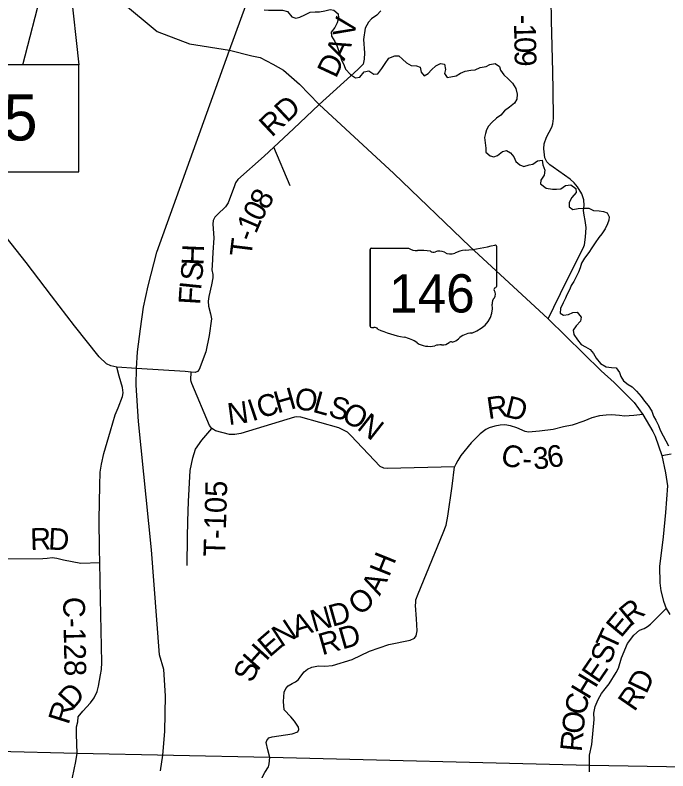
# Model space of a CAD drawing. Extents: x -22 to 431, y -18 to 160.
# Drawn here: x -7.263 to -5.559, y 17.042 to 19.014 of the extents above; entities that cross this region are included whole.
import ezdxf

# ---------------------------------------------------------------- set-up
doc = ezdxf.new("R2010")
doc.units = 0
for name, color, linetype in [('GM_X_Adjacent_County_Text', 7, 'Continuous'), ('GM_X_Airport_Location_Class_2', 7, 'Continuous'), ('GM_X_City_Street', 7, 'Continuous'), ('GM_X_City_Street_Text', 7, 'Continuous'), ('GM_X_Major_River_Text', 7, 'Continuous'), ('GM_X_Minor_Lake', 7, 'Continuous'), ('GM_X_Minor_River', 7, 'Continuous'), ('GM_X_Minor_River_Text', 7, 'Continuous'), ('GM_X_Rail_Line', 7, 'Continuous'), ('GM_X_Section', 7, 'Continuous')]:
    doc.layers.add(name, color=color, linetype=linetype)

msp = doc.modelspace()

# ---------------------------------------------------------------- linework, layer by layer
at = {"layer": 'GM_X_Adjacent_County_Text'}
for points in [[(-6.3084, 19.0252), (-6.3184, 19.0136), (-6.3322, 19.0039), (-6.34, 18.9954), (-6.3493, 18.9804), (-6.3529, 18.9508), (-6.3508, 18.9152), (-6.3516, 18.8992), (-6.3541, 18.8863), (-6.3682, 18.8724), (-6.4687, 18.7804)], [(-6.8014, 18.0527), (-6.8014, 18.0528), (-6.8034, 18.0575), (-6.8042, 18.0624), (-6.8028, 18.0825), (-6.8187, 18.0839), (-6.946, 18.0918), (-6.9968, 18.095), (-7.0127, 18.099), (-7.0241, 18.1043), (-7.0435, 18.1223), (-7.1077, 18.2034), (-7.1677, 18.281), (-7.2342, 18.3681), (-7.3129, 18.468), (-7.3331, 18.4955), (-7.3434, 18.5091), (-7.3572, 18.5283), (-7.3786, 18.5543), (-7.4147, 18.5914)], [(-7.1017, 17.0824), (-7.1011, 17.087), (-7.1029, 17.1377), (-7.1026, 17.157), (-7.0993, 17.17), (-7.0979, 17.1831), (-7.0862, 17.1973), (-7.0659, 17.2191), (-7.0566, 17.2324), (-7.0487, 17.2484), (-7.045, 17.2625), (-7.0396, 17.2921), (-7.037, 17.3061), (-7.036, 17.3247), (-7.0402, 17.4912), (-7.0413, 17.5857), (-7.0423, 17.6202), (-7.0432, 17.6975), (-7.0419, 17.7867), (-7.0407, 17.8216), (-7.0374, 17.8421), (-7.0308, 17.8698), (-7.0134, 17.9287), (-7.0016, 17.9709), (-6.9937, 17.9892), (-6.9822, 18.0189), (-6.9804, 18.0284), (-6.9824, 18.042), (-6.9909, 18.0715), (-6.9968, 18.095)], [(-5.6243, 17.972), (-5.6476, 17.969), (-5.6718, 17.9677), (-5.6855, 17.9687), (-5.7056, 17.9709), (-5.72, 17.9704), (-5.7374, 17.968), (-5.757, 17.9629), (-5.7782, 17.9547), (-5.8084, 17.9443), (-5.831, 17.9395), (-5.8586, 17.9325), (-5.8942, 17.928), (-5.9222, 17.9259), (-5.9317, 17.9274), (-5.9533, 17.9367), (-5.97, 17.9419), (-5.9844, 17.9444), (-5.9965, 17.9439), (-6.0105, 17.9415), (-6.0249, 17.9373), (-6.0343, 17.9323), (-6.0486, 17.9215), (-6.0719, 17.8978), (-6.0993, 17.8646), (-6.1072, 17.8517), (-6.1124, 17.8421), (-6.1154, 17.8349), (-6.2907, 17.8309), (-6.3002, 17.8319), (-6.3097, 17.836), (-6.3867, 17.9166), (-6.3955, 17.9253), (-6.4035, 17.9301), (-6.4175, 17.9368), (-6.5169, 17.9645), (-6.5271, 17.9659), (-6.5332, 17.9651), (-6.6737, 17.9223), (-6.6896, 17.9192), (-6.7032, 17.9194), (-6.74, 17.9294), (-6.745, 17.9324), (-6.7496, 17.935), (-6.7557, 17.9433), (-6.8014, 18.0527)], [(-5.7633, 17.039), (-5.7634, 17.0396), (-5.7636, 17.0556), (-5.7632, 17.0829), (-5.7575, 17.1101), (-5.7513, 17.176), (-5.7521, 17.1924), (-5.7487, 17.2098), (-5.7411, 17.228), (-5.7324, 17.2432), (-5.7226, 17.2557), (-5.712, 17.2687), (-5.6942, 17.2983), (-5.6874, 17.31), (-5.6799, 17.337), (-5.6644, 17.3745), (-5.6474, 17.3958), (-5.633, 17.4087), (-5.6209, 17.4133), (-5.6122, 17.4182), (-5.6042, 17.4243), (-5.5857, 17.4425), (-5.563, 17.4653)], [(-7.2835, 16.6395), (-7.2834, 16.6398), (-7.2734, 16.678), (-7.2735, 16.6875), (-7.2766, 16.6996), (-7.2786, 16.7159), (-7.2779, 16.7311), (-7.2754, 16.7493), (-7.2743, 16.7584), (-7.2714, 16.7668), (-7.2654, 16.7756), (-7.256, 16.7847), (-7.2473, 16.7958), (-7.2162, 16.842), (-7.1848, 16.8908), (-7.1627, 16.9258), (-7.1421, 16.9579), (-7.1361, 16.9716), (-7.1187, 17.0042), (-7.1129, 17.0248), (-7.1039, 17.0659), (-7.1017, 17.0824)]]:
    msp.add_lwpolyline(points, dxfattribs=at)
at = {"layer": 'GM_X_Airport_Location_Class_2'}
for p, q in [((-6.3326, 18.4057), (-6.2361, 18.4057)), ((-6.0063, 18.4107), (-6.0063, 18.306)), ((-6.3359, 18.4023), (-6.3359, 18.2021)), ((-6.3359, 18.2021), (-6.3359, 18.4023)), ((-6.3359, 18.2021), (-6.3359, 18.4023)), ((-6.0063, 18.306), (-6.0063, 18.306))]:
    msp.add_line(p, q, dxfattribs=at)
for centre, major_axis, start_param, end_param in [((-6.3321, 18.4027), (0.00382, 0), 1.712693, 3.28349), ((-6.2131, 18.4289), (0.037, 0), 4.042523, 4.731795), ((-6.1237, 18.6785), (0.3495, 0), 4.814394, 5.042369), ((-6.0099, 18.4111), (0.00367, 0), 6.141152, 7.989035), ((-6.2008, 18.2934), (0.133, 0), 1.404758, 1.657858), ((-6.1706, 18.4037), (0.0107, 0), 3.836095, 5.185415), ((-6.155, 18.3806), (0.0222, 0), 0.950623, 2.079405), ((-6.1263, 18.4123), (0.0267, 0), 4.081561, 5.145723), ((-6.0791, 18.3446), (0.0703, 0), 1.699011, 2.107814), ((-6.0102, 18.3056), (0.00393, 0), 5.05454, 6.418171), ((-6.0071, 18.2983), (0.00568, 0), 1.883978, 3.671073), ((-6.0432, 18.2851), (0.0341, 0), 5.934695, 6.695948), ((-5.9931, 18.2622), (0.0248, 0), 2.387724, 3.262537), ((-6.1041, 18.2489), (0.0874, 0), 5.101752, 6.440018), ((-6.332, 18.2017), (0.00385, 0), 3.00124, 4.508301), ((-6.3315, 18.2222), (0.0294, 0), 4.665946, 4.897461), ((-6.3254, 18.1906), (0.0106, 0), 0.519207, 1.627899), ((-6.1916, 18.3704), (0.2524, 0), 4.195997, 4.488961), ((-6.2669, 18.1122), (0.079, 0), 0.823519, 1.323587), ((-6.1279, 18.1827), (0.0282, 0), 4.937069, 5.64225), ((-6.0672, 18.146), (0.0479, 0), 1.647645, 2.488434), ((-6.1815, 18.1896), (0.0501, 0), 4.026481, 4.996735), ((-6.1525, 18.1204), (0.0412, 0), 1.495662, 1.94098), ((-6.1488, 18.1746), (0.0267, 0), 4.691044, 5.507374), ((-6.1247, 18.1552), (0.00752, 0), 1.147584, 2.315152)]:
    msp.add_ellipse(centre, major_axis=major_axis, ratio=0.8, start_param=start_param, end_param=end_param, dxfattribs=at)
at = {"layer": 'GM_X_Major_River_Text'}
for p, q in [((-7.1011, 17.087), (-8.5332, 17.1237)), ((-6.5979, 17.0765), (-7.1011, 17.087)), ((-5.7636, 17.0556), (-6.5979, 17.0765)), ((-4.8708, 17.0405), (-5.7636, 17.0556))]:
    msp.add_line(p, q, dxfattribs=at)
at = {"layer": 'GM_X_Minor_Lake'}
for points in [[(-7.2429, 18.8846), (-7.1395, 19.2819), (-7.096, 18.8846)], [(-8.346, 18.6046), (-7.096, 18.6046), (-7.096, 18.8846), (-8.346, 18.8846)]]:
    msp.add_lwpolyline(points, close=True, dxfattribs=at)
at = {"layer": 'GM_X_Minor_River'}
for points in [[(-6.6124, 19.0277), (-6.6015, 19.027), (-6.5753, 19.0271), (-6.5651, 19.0267), (-6.5518, 19.0234), (-6.5404, 19.0097), (-6.5298, 19.006), (-6.5192, 19.0083), (-6.5064, 19.0152), (-6.4924, 19.0213), (-6.4791, 19.0225), (-6.4682, 19.0225), (-6.4545, 19.0248), (-6.4405, 19.0283), (-6.4307, 19.0272), (-6.4193, 19.0177), (-6.4185, 19.0068), (-6.4219, 18.9942), (-6.4283, 18.9813)], [(-6.4283, 18.9813), (-6.4377, 18.9699), (-6.4369, 18.9593), (-6.4282, 18.9453), (-6.4217, 18.9321), (-6.4186, 18.9215), (-6.4148, 18.9097), (-6.4106, 18.8976), (-6.4041, 18.8825), (-6.4007, 18.8726), (-6.387, 18.859), (-6.3745, 18.85), (-6.3632, 18.8519), (-6.3518, 18.8656), (-6.339, 18.8687), (-6.3265, 18.86), (-6.3159, 18.8612), (-6.3057, 18.8749), (-6.2966, 18.8881), (-6.2872, 18.9018), (-6.2713, 18.9079), (-6.2615, 18.9076), (-6.2516, 18.8989), (-6.241, 18.8891), (-6.2285, 18.8823), (-6.2152, 18.882), (-6.2053, 18.8786), (-6.203, 18.8653), (-6.1951, 18.8555), (-6.1841, 18.8616), (-6.1762, 18.8711), (-6.1648, 18.8814), (-6.1524, 18.8879), (-6.1421, 18.8856), (-6.1391, 18.8724), (-6.1417, 18.8614), (-6.1348, 18.8516), (-6.125, 18.8531), (-6.1114, 18.8554), (-6.0997, 18.8627), (-6.0876, 18.8676), (-6.0732, 18.8703), (-6.0618, 18.8711), (-6.0486, 18.8772), (-6.0331, 18.8803), (-6.0232, 18.8849), (-6.01, 18.888), (-5.9986, 18.8801), (-5.9956, 18.8702), (-5.9872, 18.8585), (-5.9758, 18.8476), (-5.9648, 18.8362), (-5.9553, 18.8226), (-5.9518, 18.8078), (-5.9533, 18.7949), (-5.959, 18.7839), (-5.9718, 18.7736), (-5.985, 18.7645), (-5.9952, 18.7527), (-6.0058, 18.7451), (-6.0186, 18.7341), (-6.0273, 18.7246), (-6.0322, 18.7143), (-6.0352, 18.7048), (-6.0371, 18.695), (-6.0355, 18.6809), (-6.0343, 18.6665), (-6.0336, 18.6567), (-6.0225, 18.6465), (-6.0131, 18.6439), (-6.0032, 18.6477), (-5.9904, 18.658), (-5.9798, 18.661), (-5.9699, 18.655), (-5.9612, 18.644), (-5.9555, 18.6323), (-5.9456, 18.6233), (-5.935, 18.6191), (-5.921, 18.6233), (-5.9112, 18.6253), (-5.8987, 18.634), (-5.8873, 18.6356), (-5.885, 18.6231), (-5.8804, 18.6098), (-5.8815, 18.5966), (-5.8902, 18.5836), (-5.8909, 18.5738), (-5.8765, 18.5628), (-5.8602, 18.5599), (-5.8496, 18.5595), (-5.8386, 18.5603), (-5.8258, 18.5695), (-5.8118, 18.5714), (-5.7993, 18.5616), (-5.7985, 18.5514), (-5.8094, 18.5381), (-5.8166, 18.5248), (-5.8162, 18.5141), (-5.8067, 18.5066), (-5.7931, 18.5093), (-5.7798, 18.5105)], [(-5.7798, 18.5105), (-5.7654, 18.5102), (-5.7529, 18.5045), (-5.7381, 18.5034), (-5.7272, 18.5012), (-5.7177, 18.4982), (-5.7123, 18.488), (-5.7127, 18.4785), (-5.7165, 18.469), (-5.7229, 18.4561), (-5.7311, 18.4428), (-5.7387, 18.4333), (-5.7489, 18.42), (-5.7575, 18.4067), (-5.7651, 18.3945), (-5.7764, 18.3797), (-5.7843, 18.3664), (-5.7877, 18.3543), (-5.7918, 18.3429), (-5.7978, 18.3307), (-5.8039, 18.319), (-5.811, 18.3083), (-5.8148, 18.2988), (-5.8227, 18.2844), (-5.8257, 18.2749), (-5.8321, 18.2628), (-5.8392, 18.2487), (-5.8403, 18.2358), (-5.8309, 18.2309), (-5.818, 18.2325), (-5.8066, 18.2375), (-5.7957, 18.2386), (-5.7854, 18.2254), (-5.7873, 18.2156), (-5.7986, 18.203), (-5.8061, 18.1916), (-5.8046, 18.1802), (-5.7943, 18.1662), (-5.7848, 18.1542), (-5.7742, 18.1481), (-5.7617, 18.1413), (-5.7533, 18.1311), (-5.7461, 18.1187), (-5.7343, 18.105), (-5.7195, 18.0964), (-5.7063, 18.0945), (-5.6934, 18.0931), (-5.6854, 18.081), (-5.6812, 18.0711), (-5.6747, 18.0598), (-5.6626, 18.0496), (-5.6523, 18.0439), (-5.6406, 18.0326), (-5.6288, 18.0186), (-5.6201, 18.0069), (-5.6102, 17.9948), (-5.6007, 17.98), (-5.5961, 17.9675), (-5.5904, 17.9573), (-5.5835, 17.9429), (-5.5786, 17.9312), (-5.5713, 17.9161), (-5.5641, 17.9032), (-5.5576, 17.89)]]:
    msp.add_lwpolyline(points, dxfattribs=at)
at = {"layer": 'GM_X_Minor_River_Text'}
for points in [[(-5.8712, 18.2212), (-5.8564, 18.2519), (-5.8213, 18.3231), (-5.7803, 18.4054), (-5.7763, 18.4146), (-5.7736, 18.4343), (-5.7722, 18.4598), (-5.7751, 18.4776), (-5.7776, 18.4919), (-5.7794, 18.5037), (-5.7777, 18.5173), (-5.778, 18.5321), (-5.7835, 18.5476), (-5.7944, 18.5656), (-5.8033, 18.576), (-5.8141, 18.5861), (-5.8582, 18.6168), (-5.867, 18.6235), (-5.8747, 18.6313), (-5.8798, 18.6418), (-5.8829, 18.6649), (-5.882, 18.6778), (-5.8755, 18.6954), (-5.8619, 18.7218), (-5.859, 18.7302), (-5.8577, 18.7446), (-5.8586, 18.8182), (-5.8595, 18.8663), (-5.8622, 18.9998), (-5.8631, 19.0567)], [(-6.4687, 18.7804), (-6.536, 18.7172), (-6.5874, 18.6693), (-6.6128, 18.6461), (-6.6814, 18.5849), (-6.6877, 18.5761), (-6.6913, 18.5661), (-6.7003, 18.5406), (-6.7068, 18.5241), (-6.7139, 18.5141), (-6.7347, 18.494), (-6.7418, 18.4863), (-6.7454, 18.4783), (-6.7464, 18.4688), (-6.7439, 18.4332), (-6.7463, 18.3945), (-6.7487, 18.3603), (-6.7493, 18.3489), (-6.7464, 18.3372), (-6.7463, 18.3281), (-6.7501, 18.3098), (-6.7572, 18.2797), (-6.7585, 18.2672), (-6.7582, 18.2543), (-6.753, 18.2346), (-6.7501, 18.2214), (-6.7565, 18.1781), (-6.7653, 18.135), (-6.7819, 18.0892), (-6.7863, 18.0838), (-6.7927, 18.0811), (-6.8028, 18.0825)], [(-6.5451, 18.5684), (-6.5874, 18.6693)], [(-6.8118, 17.693), (-6.8101, 17.7451), (-6.8055, 17.8254), (-6.7988, 17.8583), (-6.7915, 17.8813), (-6.7755, 17.9045), (-6.7496, 17.935)], [(-5.5746, 17.8651), (-5.5502, 17.869)], [(-6.6005, 17.0559), (-6.5999, 17.0597), (-6.5979, 17.0765), (-6.6031, 17.0964), (-6.6072, 17.1157), (-6.6057, 17.1213), (-6.6003, 17.128), (-6.5913, 17.1303), (-6.5392, 17.1381), (-6.5251, 17.1439), (-6.5223, 17.15), (-6.5227, 17.1558), (-6.5338, 17.171), (-6.5431, 17.1824), (-6.5601, 17.2007), (-6.5624, 17.223), (-6.5602, 17.2469), (-6.5558, 17.2565), (-6.5502, 17.2634), (-6.5397, 17.2697), (-6.5311, 17.2744), (-6.5229, 17.2799), (-6.5166, 17.2891), (-6.5081, 17.2999), (-6.4999, 17.3068), (-6.4886, 17.3123), (-6.4712, 17.3161), (-6.4542, 17.3152), (-6.4341, 17.3171), (-6.3833, 17.3325), (-6.3378, 17.3541), (-6.287, 17.3714), (-6.2311, 17.383), (-6.2199, 17.3878), (-6.2158, 17.3943), (-6.2134, 17.4072), (-6.2151, 17.4387), (-6.2172, 17.4735), (-6.2169, 17.4815), (-6.2163, 17.4883), (-6.2109, 17.504), (-6.1451, 17.6626), (-6.1375, 17.6825), (-6.1333, 17.7064), (-6.1222, 17.7848), (-6.1154, 17.8349)], [(-6.8138, 17.5775), (-6.8131, 17.6514), (-6.8118, 17.6928), (-6.8118, 17.693)], [(-7.2969, 17.595), (-7.1901, 17.5959), (-7.1792, 17.5967), (-7.1663, 17.5987), (-7.1538, 17.5969), (-7.136, 17.5921), (-7.0916, 17.5841), (-7.0413, 17.5857)], [(-6.9091, 16.5543), (-6.8514, 16.5675), (-6.8469, 16.5691), (-6.8428, 16.5726), (-6.8414, 16.5833), (-6.8408, 16.592), (-6.8359, 16.6114), (-6.8323, 16.6267), (-6.8285, 16.6461), (-6.8252, 16.6541), (-6.7634, 16.7592), (-6.6261, 17.0075), (-6.6111, 17.0374), (-6.6012, 17.0521), (-6.6005, 17.0559)]]:
    msp.add_lwpolyline(points, dxfattribs=at)
at = {"layer": 'GM_X_Rail_Line'}
for points in [[(-6.703, 18.9229), (-6.446, 19.6252), (-6.3456, 19.9083), (-6.333, 19.9438), (-6.3153, 19.9953), (-6.3006, 20.0535), (-6.2871, 20.1326), (-6.2783, 20.2059), (-6.2754, 20.317), (-6.2693, 20.4923), (-6.2663, 20.5935), (-6.2638, 20.6239)], [(-6.9848, 19.0486), (-6.8918, 18.9714), (-6.8079, 18.9392), (-6.703, 18.9229), (-6.6445, 18.9076), (-6.6231, 18.9032), (-6.5896, 18.8862), (-6.5623, 18.8705), (-6.52, 18.8335), (-6.4701, 18.7817), (-6.4687, 18.7804), (-6.274, 18.6004), (-6.0745, 18.4097), (-5.8723, 18.2223), (-5.8712, 18.2212), (-5.7333, 18.0856), (-5.6993, 18.0555), (-5.6464, 18.0032), (-5.6243, 17.972), (-5.5985, 17.9273), (-5.5916, 17.9152), (-5.5746, 17.8651), (-5.5653, 17.8191), (-5.5595, 17.7853), (-5.5649, 17.7162), (-5.5712, 17.6528), (-5.5804, 17.5753), (-5.5798, 17.5328), (-5.5771, 17.5111), (-5.5702, 17.4843), (-5.563, 17.4653), (-5.5535, 17.4494)], [(-6.8834, 17.0422), (-6.877, 17.0823), (-6.8718, 17.1448), (-6.8702, 17.2379), (-6.8747, 17.3058), (-6.8856, 17.3441), (-6.9071, 17.6184), (-6.9406, 17.9534), (-6.9465, 18.0484), (-6.946, 18.0918), (-6.9429, 18.1349), (-6.9354, 18.1956), (-6.9274, 18.2517), (-6.9155, 18.3075), (-6.8925, 18.3954), (-6.703, 18.9229)]]:
    msp.add_lwpolyline(points, dxfattribs=at)

# ---------------------------------------------------------------- texts
at = {"layer": 'GM_X_Airport_Location_Class_2'}
msp.add_text('146', height=0.1, dxfattribs=at).set_placement((-6.2863, 18.2379))
at = {"layer": 'GM_X_City_Street'}
for s, height, rotation, p in [('V', 0.0568, 79.2362, (-6.3785, 18.9525)), ('A', 0.0568, 65.3128, (-6.4039, 18.8928)), ('D', 0.0568, 64.9811, (-6.4252, 18.8471)), ('H', 0.0568, 15.7673, (-6.5779, 17.9743)), ('O', 0.0568, 350.1304, (-6.5364, 17.9876)), ('L', 0.0568, 344.5261, (-6.4886, 17.9793)), ('I', 0.0568, 18.5685, (-6.6439, 17.9534)), ('C', 0.0568, 17.0944, (-6.6221, 17.9607)), ('S', 0.0568, 343.821, (-6.4478, 17.968)), ('R', 0.0568, 8.3189, (-6.0273, 17.9595)), ('D', 0.0568, 346.0159, (-5.987, 17.9665)), ('N', 0.0568, 7.6397, (-6.7049, 17.9441)), ('O', 0.0568, 329.9384, (-6.4143, 17.9588)), ('N', 0.0568, 321.8215, (-6.3728, 17.9349)), ('C', 0.0568, 345.1591, (-5.9986, 17.8426)), ('6', 0.0568, 9.4377, (-5.8692, 17.8317)), ('3', 0.0568, 5.0048, (-5.9089, 17.8281)), ('-', 0.0568, 358.2349, (-5.9395, 17.8286)), ('C-128', 0.05682, 271.1062, (-7.1376, 17.4952)), ('R', 0.0568, 39.7046, (-5.6559, 17.4176)), ('E', 0.0568, 50.0035, (-5.6813, 17.3869)), ('T', 0.0568, 65.0949, (-5.6971, 17.3517)), ('S', 0.0568, 70.4668, (-5.7094, 17.3169)), ('E', 0.0568, 55.5539, (-5.7407, 17.2675)), ('D', 0.0568, 63.867, (-5.6153, 17.2402)), ('H', 0.0568, 58.8932, (-5.7661, 17.2254)), ('D', 0.0568, 48.6523, (-7.1126, 17.1994)), ('R', 0.0568, 55.4038, (-5.6463, 17.194)), ('C', 0.0568, 77.0893, (-5.7747, 17.1843)), ('R', 0.0568, 72.6895, (-7.1234, 17.1603)), ('O', 0.0568, 84.3006, (-5.7794, 17.1364)), ('R', 0.0568, 84.5197, (-5.7838, 17.09))]:
    msp.add_text(s, height=height, rotation=rotation, dxfattribs=at).set_placement(p)
at = {"layer": 'GM_X_City_Street_Text'}
for s, height, rotation, p in [('-', 0.0568, 271.1007, (-5.9609, 19.0147)), ('1', 0.0568, 271.1068, (-5.9605, 18.9914)), ('0', 0.0568, 271.1033, (-5.9598, 18.9564)), ('9', 0.0568, 271.1068, (-5.9591, 18.9214)), ('RD', 0.05682, 43.2426, (-6.5929, 18.6937)), ('8', 0.0568, 60.3358, (-6.6047, 18.503)), ('0', 0.0568, 62.376, (-6.6207, 18.4724)), ('1', 0.0568, 66.8301, (-6.634, 18.4413)), ('-', 0.0568, 69.4394, (-6.6419, 18.4201)), ('T', 0.0568, 82.9627, (-6.6463, 18.3813)), ('H', 0.0568, 87.5924, (-6.7713, 18.3598)), ('S', 0.0568, 84.6775, (-6.775, 18.3185)), ('I', 0.0568, 84.1356, (-6.7775, 18.2947)), ('F', 0.0568, 86.4723, (-6.7798, 18.257)), ('T-105', 0.05682, 88.3577, (-6.7145, 17.5998)), ('R', 0.0568, 1.8387, (-7.2226, 17.6179)), ('D', 0.0568, 357.1831, (-7.1772, 17.6194)), ('H', 0.0568, 68.0439, (-6.2867, 17.5457)), ('A', 0.0568, 63.6166, (-6.3108, 17.4965)), ('O', 0.0568, 42.0717, (-6.362, 17.4445)), ('D', 0.0568, 15.753, (-6.4348, 17.4173)), ('N', 0.0568, 15.7487, (-6.483, 17.4037)), ('N', 0.0568, 33.3021, (-6.5682, 17.3628)), ('A', 0.0568, 17.8532, (-6.53, 17.3885)), ('RD', 0.05682, 15.9444, (-6.4613, 17.343)), ('E', 0.0568, 40.8114, (-6.5988, 17.3362)), ('H', 0.0568, 48.1287, (-6.6308, 17.3003)), ('S', 0.0568, 67.1945, (-6.643, 17.2692))]:
    msp.add_text(s, height=height, rotation=rotation, dxfattribs=at).set_placement(p)
at = {"layer": 'GM_X_Section'}
msp.add_text('NOB-146-1.95', height=0.12, dxfattribs=at).set_placement((-8.2388, 18.6869))

doc.saveas('drawing.dxf')
